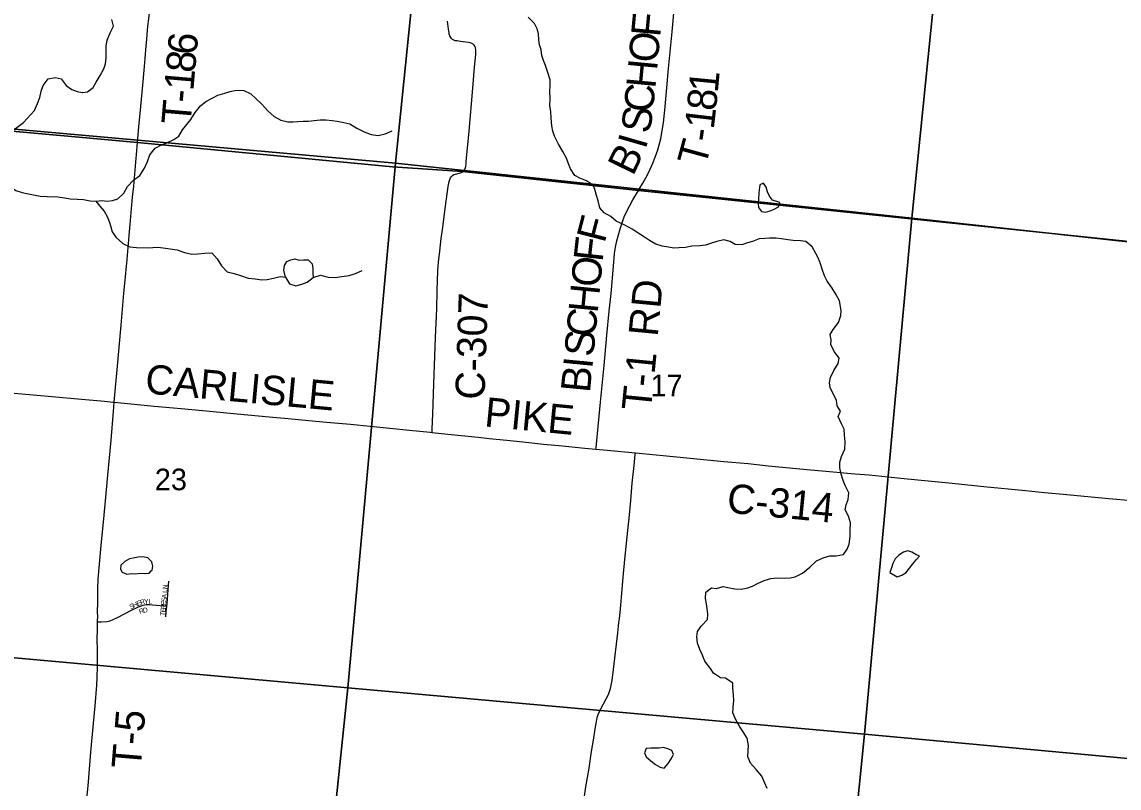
# Model space of a CAD drawing. Extents: x 1410790 to 1770854, y 566777 to 831614.
# Drawn here: x 1547969 to 1559190, y 707148 to 714986 of the extents above; entities that cross this region are included whole.
import ezdxf

# ---------------------------------------------------------------- set-up
doc = ezdxf.new("R2010")
doc.units = 0
for name, color, linetype in [('GM_X_County_Road', 7, 'Continuous'), ('GM_X_County_Road_Text', 7, 'Continuous'), ('GM_X_Minor_Lake', 7, 'Continuous'), ('GM_X_Minor_River', 7, 'Continuous'), ('GM_X_Section', 7, 'Continuous'), ('GM_X_Section_Text', 7, 'Continuous'), ('GM_X_Township', 7, 'Continuous'), ('GM_X_Township_Road', 7, 'Continuous'), ('GM_X_Township_Road_Text', 7, 'Continuous'), ('GM_X_Township_Subdivision', 7, 'Continuous'), ('GM_X_Township_Subdivision_Text', 7, 'Continuous')]:
    doc.layers.add(name, color=color, linetype=linetype)

msp = doc.modelspace()

# ---------------------------------------------------------------- linework, layer by layer
at = {"layer": 'GM_X_County_Road'}
for points in [[(1552476, 713454), (1552483, 713459), (1552491, 713469), (1552502, 713483), (1552506, 713494), (1552510, 713511), (1552512, 713531), (1552514, 713562), (1552525, 713694), (1552543, 713868), (1552580, 714309), (1552598, 714522), (1552612, 714652), (1552613, 714685), (1552613, 714701), (1552609, 714720), (1552603, 714735), (1552594, 714747), (1552584, 714757), (1552570, 714766), (1552554, 714772), (1552537, 714776), (1552509, 714780), (1552455, 714786), (1552419, 714791), (1552400, 714794), (1552387, 714799), (1552374, 714807), (1552363, 714816), (1552354, 714827), (1552345, 714843), (1552340, 714859), (1552337, 714878), (1552332, 714911), (1552323, 714993)], [(1552164, 710786), (1552166, 710821), (1552172, 710975), (1552182, 711279), (1552189, 711476), (1552198, 711757), (1552211, 712052), (1552216, 712235), (1552224, 712444), (1552230, 712527), (1552243, 712640), (1552258, 712769), (1552273, 712883), (1552299, 713078), (1552311, 713175), (1552328, 713301), (1552334, 713338), (1552338, 713355), (1552344, 713375), (1552351, 713392), (1552361, 713405), (1552373, 713416), (1552387, 713424), (1552402, 713430), (1552455, 713443), (1552470, 713450), (1552475, 713454), (1552476, 713454)], [(1546243, 711332), (1546779, 711286), (1547236, 711245), (1547464, 711223), (1547773, 711197), (1548084, 711170), (1548542, 711129), (1548813, 711105), (1548901, 711097), (1548914, 711096)], [(1548914, 711096), (1549321, 711056), (1549599, 711030), (1549925, 710999), (1550170, 710978), (1550497, 710947), (1550693, 710929), (1550905, 710909), (1551084, 710893), (1551329, 710870), (1551933, 710810), (1552145, 710788), (1552164, 710786)], [(1552164, 710786), (1552324, 710770), (1552634, 710738), (1552749, 710726), (1552928, 710708), (1553091, 710691), (1553303, 710668), (1553499, 710649), (1553727, 710625), (1553839, 710615)], [(1553839, 710615), (1553956, 710604), (1554243, 710578)], [(1554243, 710578), (1554282, 710575), (1554560, 710548), (1554805, 710522), (1555147, 710489), (1555398, 710468), (1555605, 710446), (1555996, 710408), (1556192, 710390), (1556486, 710364), (1556635, 710351), (1556829, 710333), (1556992, 710316), (1557237, 710292), (1557449, 710270), (1557808, 710234), (1558232, 710192), (1558428, 710173), (1558657, 710152), (1559049, 710114), (1559359, 710085), (1559468, 710075)]]:
    msp.add_lwpolyline(points, dxfattribs=at)
at = {"layer": 'GM_X_Minor_Lake'}
for points in [[(1555721, 713137), (1555645, 713164), (1555615, 713205), (1555596, 713249), (1555581, 713294), (1555555, 713336), (1555517, 713318), (1555512, 713288)], [(1555512, 713288), (1555510, 713276), (1555505, 713226), (1555503, 713180), (1555498, 713128), (1555502, 713086), (1555533, 713045), (1555575, 713041), (1555622, 713054), (1555662, 713070), (1555708, 713093), (1555721, 713137)], [(1550665, 712375), (1550646, 712447), (1550655, 712493), (1550677, 712535), (1550720, 712551), (1550760, 712562), (1550806, 712550), (1550848, 712553), (1550896, 712551), (1550936, 712510), (1550943, 712462), (1550945, 712416), (1550946, 712373)], [(1550665, 712375), (1550705, 712308), (1550770, 712285), (1550833, 712302), (1550887, 712324), (1550946, 712373)], [(1549292, 709369), (1549301, 709378), (1549308, 709418), (1549298, 709464), (1549255, 709505), (1549201, 709515), (1549159, 709512), (1549108, 709500), (1549068, 709493), (1549020, 709465), (1548979, 709430), (1548977, 709389)], [(1557039, 709572), (1557025, 709576), (1556985, 709560), (1556939, 709532), (1556900, 709493), (1556875, 709447), (1556861, 709401), (1556846, 709353), (1556920, 709308)], [(1556920, 709308), (1556968, 709325), (1557013, 709353), (1557047, 709397), (1557082, 709442), (1557115, 709482), (1557149, 709522), (1557113, 709536), (1557071, 709563), (1557039, 709572)], [(1548977, 709389), (1548994, 709357), (1549042, 709337), (1549090, 709342), (1549130, 709339), (1549183, 709345), (1549227, 709344), (1549269, 709348), (1549292, 709369)], [(1554625, 707479), (1554632, 707492), (1554615, 707531), (1554575, 707549), (1554531, 707562), (1554487, 707556), (1554442, 707555), (1554400, 707555), (1554354, 707552), (1554336, 707510)], [(1554336, 707510), (1554353, 707467), (1554401, 707427), (1554450, 707390), (1554498, 707361), (1554538, 707353), (1554577, 707401), (1554608, 707448), (1554625, 707479)]]:
    msp.add_lwpolyline(points, dxfattribs=at)
at = {"layer": 'GM_X_Minor_River'}
for points in [[(1547984, 713956), (1548098, 714080), (1548129, 714152), (1548153, 714214), (1548166, 714276), (1548187, 714336), (1548238, 714402), (1548308, 714419), (1548370, 714404), (1548422, 714337), (1548481, 714294), (1548535, 714274), (1548587, 714265), (1548641, 714270), (1548696, 714314), (1548729, 714368), (1548768, 714439), (1548807, 714505), (1548822, 714557), (1548830, 714617), (1548829, 714687), (1548832, 714740), (1548841, 714800), (1548872, 714873), (1548905, 714943), (1548889, 715010)], [(1555933, 712746), (1555858, 712749), (1555804, 712755), (1555736, 712768), (1555680, 712775), (1555616, 712774), (1555566, 712770), (1555508, 712767), (1555441, 712740), (1555391, 712726), (1555332, 712707), (1555264, 712710), (1555213, 712738), (1555149, 712757), (1555076, 712738), (1555020, 712722), (1554961, 712703), (1554905, 712696), (1554821, 712693), (1554757, 712679), (1554688, 712676), (1554638, 712673), (1554582, 712682), (1554516, 712692), (1554452, 712711), (1554386, 712750), (1554335, 712783), (1554277, 712820), (1554209, 712865), (1554136, 712908), (1554048, 712949), (1553992, 712994), (1553923, 713032), (1553881, 713083), (1553862, 713154), (1553845, 713210), (1553833, 713262), (1553814, 713313), (1553744, 713360), (1553676, 713387), (1553625, 713415), (1553581, 713484), (1553560, 713534), (1553539, 713591), (1553501, 713659), (1553458, 713734), (1553415, 713817), (1553400, 713869), (1553388, 713922), (1553383, 714000), (1553378, 714070), (1553367, 714126), (1553370, 714203), (1553369, 714273), (1553373, 714335), (1553370, 714393), (1553349, 714468), (1553324, 714540), (1553304, 714591), (1553287, 714643), (1553278, 714701), (1553264, 714752), (1553255, 714802), (1553252, 714864), (1553238, 714916), (1553211, 714971), (1553148, 715036)], [(1547970, 713241), (1548035, 713226), (1548103, 713213), (1548155, 713203), (1548227, 713200), (1548335, 713195), (1548409, 713186), (1548463, 713177), (1548533, 713174), (1548598, 713168), (1548666, 713155), (1548730, 713152), (1548784, 713159), (1548844, 713151), (1548894, 713158), (1548949, 713177), (1549010, 713235), (1549048, 713301), (1549109, 713368), (1549176, 713414), (1549223, 713489), (1549254, 713559), (1549277, 713625), (1549330, 713695), (1549395, 713728), (1549451, 713749), (1549522, 713783), (1549574, 713818), (1549611, 713882), (1549654, 713936), (1549697, 713989), (1549742, 714059), (1549795, 714126), (1549850, 714172), (1549922, 714211), (1549973, 714235), (1550043, 714258), (1550100, 714273), (1550164, 714289), (1550238, 714286), (1550310, 714251), (1550361, 714202), (1550423, 714143), (1550484, 714078), (1550548, 714017), (1550617, 713980), (1550687, 713964), (1550738, 713965), (1550792, 713968), (1550846, 713970), (1550896, 713971), (1550958, 713978), (1551019, 713984), (1551077, 713983), (1551143, 713976), (1551193, 713970), (1551261, 713957), (1551321, 713942), (1551395, 713899), (1551468, 713860), (1551540, 713835), (1551614, 713824), (1551683, 713841), (1551755, 713873)], [(1547890, 713886), (1547984, 713956)], [(1547124, 713655), (1547147, 713588), (1547207, 713527), (1547282, 713506), (1547349, 713516), (1547425, 713523), (1547507, 713502), (1547570, 713459), (1547646, 713428), (1547719, 713383), (1547785, 713338), (1547841, 713305), (1547906, 713262), (1547970, 713241)], [(1548724, 713152), (1548767, 713101), (1548811, 713049), (1548840, 712994), (1548861, 712944), (1548879, 712889), (1548892, 712839), (1548934, 712780), (1549001, 712719), (1549071, 712686), (1549141, 712678), (1549249, 712676), (1549307, 712678), (1549358, 712681), (1549414, 712674), (1549558, 712653), (1549630, 712628), (1549706, 712609), (1549768, 712612), (1549840, 712619), (1549910, 712622), (1549966, 712562), (1550009, 712491), (1550068, 712428), (1550140, 712413), (1550206, 712392), (1550282, 712363), (1550354, 712356), (1550424, 712349), (1550476, 712351), (1550543, 712366), (1550611, 712383), (1550665, 712375), (1550705, 712308), (1550770, 712285), (1550833, 712302), (1550887, 712324), (1550946, 712373), (1551021, 712395), (1551101, 712374), (1551171, 712373), (1551241, 712380), (1551315, 712393), (1551382, 712412), (1551448, 712442)], [(1555400, 707584), (1555388, 707658), (1555345, 707723), (1555312, 707773), (1555269, 707848), (1555241, 707919), (1555242, 707971), (1555249, 708043), (1555248, 708099), (1555241, 708172), (1555241, 708222), (1555164, 708273), (1555114, 708277), (1555042, 708322), (1555010, 708373), (1554955, 708448), (1554926, 708516), (1554903, 708567), (1554879, 708631), (1554872, 708696), (1554879, 708750), (1554916, 708804), (1554981, 708873), (1554985, 708927), (1554978, 708984), (1554971, 709034), (1554961, 709088), (1554964, 709154), (1555021, 709198), (1555073, 709191), (1555140, 709209), (1555190, 709200), (1555260, 709185), (1555326, 709182), (1555392, 709196), (1555442, 709213), (1555493, 709242), (1555559, 709272), (1555628, 709291), (1555696, 709300), (1555768, 709297), (1555827, 709299), (1555877, 709310), (1555952, 709347), (1556029, 709409), (1556096, 709472), (1556164, 709502), (1556231, 709525), (1556297, 709524), (1556371, 709537), (1556410, 709591), (1556431, 709643), (1556440, 709723), (1556440, 709783), (1556443, 709860), (1556422, 709930), (1556389, 709995), (1556398, 710045), (1556418, 710099), (1556425, 710167), (1556390, 710244), (1556369, 710294), (1556348, 710358), (1556334, 710425), (1556333, 710483), (1556352, 710539), (1556387, 710615), (1556390, 710691), (1556381, 710760), (1556377, 710820), (1556352, 710876), (1556317, 710949), (1556342, 711005), (1556308, 711057), (1556299, 711112), (1556236, 711245), (1556227, 711295), (1556240, 711347), (1556273, 711419), (1556318, 711493), (1556327, 711547), (1556279, 711612), (1556242, 711682), (1556245, 711733), (1556235, 711787), (1556266, 711841), (1556319, 711910), (1556346, 711984), (1556347, 712034), (1556330, 712131), (1556293, 712202), (1556257, 712262), (1556206, 712335), (1556177, 712388), (1556154, 712458), (1556138, 712512), (1556115, 712565), (1556087, 712617), (1556050, 712686), (1555985, 712741), (1555933, 712746)], [(1555592, 707144), (1555567, 707200), (1555536, 707269), (1555479, 707338), (1555421, 707403), (1555392, 707467), (1555397, 707533), (1555400, 707584)]]:
    msp.add_lwpolyline(points, dxfattribs=at)
at = {"layer": 'GM_X_Section'}
for points in [[(1546972, 719240), (1552321, 718758), (1551790, 713542), (1546517, 714013)], [(1552321, 718758), (1557601, 718238), (1557070, 712980), (1551790, 713542)], [(1557601, 718238), (1562844, 717721), (1562327, 712403), (1557070, 712980)], [(1546517, 714013), (1551790, 713542), (1551303, 708175), (1545998, 708650)], [(1551790, 713542), (1557070, 712980), (1556588, 707699), (1551303, 708175)], [(1557070, 712980), (1562327, 712403), (1561825, 707214), (1556588, 707699)], [(1545998, 708650), (1551303, 708175), (1550741, 702757), (1545445, 703369)], [(1551303, 708175), (1556588, 707699), (1556038, 702243), (1550741, 702757)], [(1556588, 707699), (1561825, 707214), (1561290, 701742), (1556038, 702243)]]:
    msp.add_lwpolyline(points, close=True, dxfattribs=at)
at = {"layer": 'GM_X_Township'}
for points in [[(1536110, 720211), (1535644, 714974), (1536009, 714944), (1541246, 714461), (1541692, 714420), (1541923, 714399), (1548437, 713818), (1549151, 713754), (1551760, 713504), (1552475, 713454), (1554274, 713261), (1561322, 712528), (1562336, 712410), (1567635, 711954), (1567699, 712624), (1567713, 712780), (1567736, 713024), (1567848, 714189), (1568120, 717279)], [(1561322, 712528), (1554274, 713261), (1552475, 713454), (1551760, 713504), (1549151, 713754), (1548437, 713818), (1541923, 714399)]]:
    msp.add_lwpolyline(points, dxfattribs=at)
at = {"layer": 'GM_X_Township_Road'}
for points in [[(1554540, 714053), (1554544, 714084), (1554565, 714313), (1554582, 714510), (1554618, 714886), (1554641, 715114), (1554672, 715458), (1554690, 715638), (1554714, 715899), (1554736, 716112), (1554758, 716340), (1554783, 716585), (1554804, 716798), (1554830, 717059), (1554850, 717272), (1554883, 717615), (1554898, 717762), (1554924, 717969)], [(1549151, 713754), (1549166, 713911), (1549185, 714121), (1549201, 714301), (1549223, 714529), (1549231, 714610), (1549241, 714741), (1549245, 714806), (1549254, 714904), (1549260, 714965), (1549267, 715020), (1549272, 715073), (1549276, 715117), (1549280, 715165), (1549291, 715295), (1549296, 715355), (1549300, 715405), (1549320, 715588), (1549349, 715899), (1549361, 716018), (1549385, 716273), (1549392, 716353), (1549394, 716370)], [(1554274, 713261), (1554283, 713275), (1554318, 713335), (1554367, 713421), (1554396, 713480), (1554423, 713540), (1554447, 713602), (1554473, 713679), (1554487, 713727), (1554502, 713791), (1554514, 713856), (1554529, 713954), (1554540, 714053)], [(1548914, 711096), (1548917, 711133), (1548927, 711247), (1548942, 711427), (1548962, 711656), (1548984, 711885), (1549012, 712212), (1549021, 712310), (1549044, 712555), (1549065, 712800), (1549076, 712915), (1549091, 713078), (1549101, 713192), (1549112, 713307), (1549134, 713552), (1549143, 713666), (1549147, 713715), (1549151, 713754)], [(1553839, 710615), (1553841, 710628), (1553848, 710705), (1553885, 711097), (1553923, 711472), (1553952, 711783), (1553976, 712028), (1553994, 712208), (1554019, 712486), (1554031, 712616), (1554040, 712681), (1554053, 712745), (1554070, 712808), (1554088, 712869), (1554101, 712909), (1554115, 712951), (1554130, 712991), (1554156, 713051), (1554185, 713109), (1554216, 713167), (1554274, 713261)], [(1548742, 708849), (1548744, 708915), (1548743, 708940), (1548746, 709055), (1548746, 709187), (1548750, 709285), (1548759, 709400), (1548780, 709629), (1548810, 709939), (1548825, 710086), (1548848, 710348), (1548864, 710528), (1548880, 710707), (1548906, 711002), (1548914, 711096)], [(1553707, 706948), (1553738, 707162), (1553770, 707352), (1553795, 707521), (1553814, 707637), (1553832, 707753), (1553844, 707829), (1553853, 707870), (1553863, 707900), (1553877, 707930), (1553891, 707960), (1553945, 708061), (1553967, 708105), (1553980, 708136), (1553990, 708167), (1553997, 708200), (1554005, 708248), (1554019, 708362), (1554063, 708737), (1554071, 708803), (1554075, 708842), (1554080, 708883), (1554087, 708944), (1554094, 709019), (1554102, 709100), (1554123, 709342), (1554143, 709553), (1554166, 709782), (1554182, 709945), (1554195, 710091), (1554211, 710268), (1554229, 710447), (1554241, 710562), (1554243, 710578)], [(1548618, 706881), (1548621, 706911), (1548631, 707009), (1548646, 707172), (1548675, 707514), (1548685, 707629), (1548717, 707988), (1548736, 708200), (1548740, 708281), (1548742, 708396), (1548741, 708543), (1548740, 708690), (1548741, 708752), (1548742, 708849)]]:
    msp.add_lwpolyline(points, dxfattribs=at)
at = {"layer": 'GM_X_Township_Subdivision'}
for points in [[(1549451, 709009), (1549453, 709034), (1549460, 709127), (1549468, 709224), (1549471, 709265)], [(1548742, 708849), (1548778, 708850), (1548839, 708853), (1548855, 708855), (1548871, 708859), (1548902, 708871), (1548946, 708892), (1549088, 708967), (1549162, 709002), (1549193, 709014), (1549208, 709019), (1549224, 709022), (1549240, 709025), (1549257, 709026), (1549273, 709026), (1549305, 709024), (1549419, 709012), (1549451, 709009)], [(1549440, 708901), (1549445, 708952), (1549451, 709009)]]:
    msp.add_lwpolyline(points, dxfattribs=at)

# ---------------------------------------------------------------- texts
at = {"layer": 'GM_X_County_Road_Text'}
for s, rotation, p in [('C-307', 88.0712, (1552700, 711118)), ('CARLISLE', 354.7144, (1549221, 711188)), ('PIKE', 354.4424, (1552692, 710849)), ('C-314', 354.4806, (1555171, 709967))]:
    msp.add_text(s, height=300, rotation=rotation, dxfattribs=at).set_placement(p)
at = {"layer": 'GM_X_Section_Text'}
for s, p in [('17', (1554397, 711157)), ('23', (1549328, 710195))]:
    msp.add_text(s, height=221, rotation=0, dxfattribs=at).set_placement(p)
at = {"layer": 'GM_X_Township_Road_Text'}
for s, rotation, p in [('F', 84.6563, (1554496, 714825)), ('6', 84.8202, (1549754, 714642)), ('O', 84.6613, (1554471, 714562)), ('8', 85.0868, (1549738, 714459)), ('H', 84.6538, (1554447, 714299)), ('1', 85.1387, (1549722, 714275)), ('1', 84.4875, (1555085, 714254)), ('C', 84.3947, (1554422, 714053)), ('-', 85.1391, (1549712, 714152)), ('8', 84.32, (1555066, 714069)), ('T', 85.1602, (1549693, 713928)), ('S', 81.4498, (1554390, 713836)), ('1', 83.3633, (1555044, 713880)), ('-', 81.8092, (1555026, 713749)), ('I', 73.9516, (1554347, 713675)), ('T', 74.7351, (1554958, 713493)), ('B', 63.9446, (1554218, 713401)), ('F', 75.4371, (1553928, 712715)), ('F', 83.7012, (1553907, 712525)), ('O', 84.4579, (1553882, 712264)), ('RD', 84.5805, (1554471, 711760)), ('H', 84.4728, (1553857, 712001)), ('C', 84.4745, (1553833, 711756)), ('S', 84.4705, (1553813, 711554)), ('I', 84.4773, (1553802, 711432)), ('T-1', 84.3018, (1554401, 711000)), ('B', 84.4727, (1553778, 711186)), ('T-5', 85.226, (1549183, 707337))]:
    msp.add_text(s, height=300, rotation=rotation, dxfattribs=at).set_placement(p)
at = {"layer": 'GM_X_Township_Subdivision_Text'}
for s, rotation, p in [('L', 85.2681, (1549453, 709143)), ('N', 85.6241, (1549456, 709179)), ('H', 25.0988, (1549114, 708991)), ('E', 22.3088, (1549153, 709009)), ('R', 13.9067, (1549184, 709022)), ('Y', 3.455, (1549220, 709031)), ('L', 0.3279, (1549263, 709034)), ('E', 85.278, (1549442, 709016)), ('S', 85.2681, (1549445, 709051)), ('A', 85.2509, (1549448, 709086)), ('S', 25.111, (1549082, 708976)), ('R', 20.4395, (1549176, 708928)), ('D', 8.6648, (1549210, 708941)), ('T', 85.2681, (1549433, 708907)), ('E', 85.278, (1549436, 708942)), ('R', 85.2585, (1549439, 708977))]:
    msp.add_text(s, height=50, rotation=rotation, dxfattribs=at).set_placement(p)

doc.saveas('drawing.dxf')
